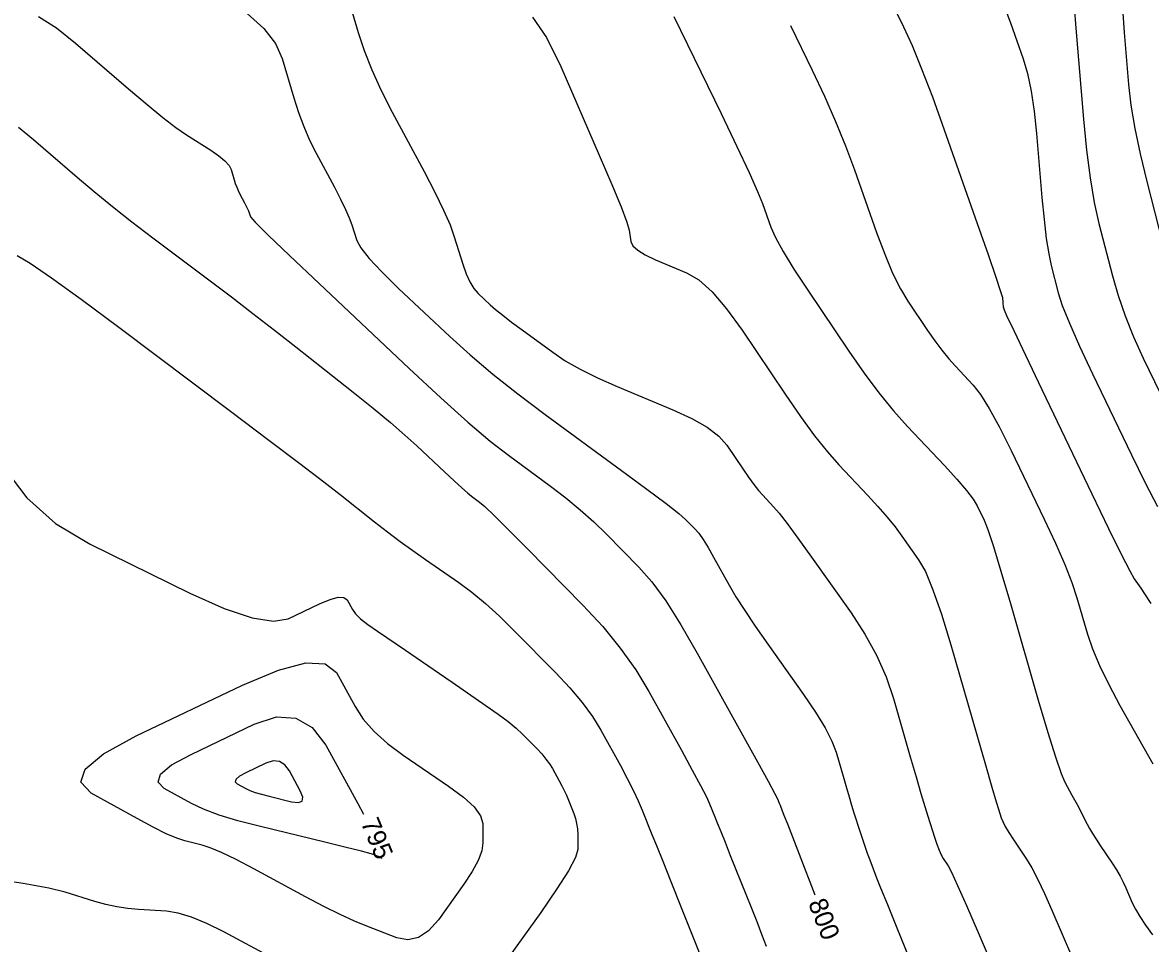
# Model space of a CAD drawing. Extents: x 2082232 to 2083549, y 592624 to 593832.
# Drawn here: x 2083147.12 to 2083189.3, y 593349.01 to 593383.44 of the extents above; entities that cross this region are included whole.
import ezdxf

# ---------------------------------------------------------------- set-up
doc = ezdxf.new("R2010")
doc.units = 0
doc.layers.add('DT_X_Contour_Major', color=7, linetype='Continuous')
doc.layers.add('DT_X_Contour_Minor', color=7, linetype='Continuous')

msp = doc.modelspace()

# ---------------------------------------------------------------- linework, layer by layer
at = {"layer": 'DT_X_Contour_Major'}
for points in [[(2083147.716, 593383.668), (2083148.382, 593383.24), (2083149.099, 593382.67), (2083151.08, 593380.962), (2083151.772, 593380.374), (2083152.364, 593379.892), (2083152.855, 593379.517), (2083153.246, 593379.247), (2083154.153, 593378.669), (2083154.456, 593378.461), (2083154.684, 593378.272), (2083154.838, 593378.101), (2083154.917, 593377.948), (2083155.029, 593377.564), (2083155.074, 593377.423), (2083155.125, 593377.286), (2083155.182, 593377.154), (2083155.246, 593377.028), (2083155.423, 593376.696), (2083155.484, 593376.579), (2083155.532, 593376.48), (2083155.568, 593376.397), (2083155.593, 593376.331), (2083155.64, 593376.177), (2083155.814, 593375.978), (2083156.299, 593375.496), (2083157.096, 593374.73), (2083158.204, 593373.681), (2083161.574, 593370.507), (2083162.754, 593369.412), (2083163.765, 593368.505), (2083164.609, 593367.789), (2083165.284, 593367.261), (2083166.861, 593366.106), (2083167.435, 593365.67), (2083167.975, 593365.226), (2083168.481, 593364.774), (2083168.954, 593364.315), (2083170.168, 593363.082), (2083170.646, 593362.534), (2083171.168, 593361.815), (2083171.735, 593360.926), (2083172.347, 593359.866), (2083174.039, 593356.812), (2083174.595, 593355.807), (2083174.996, 593355.081), (2083175.241, 593354.635), (2083175.329, 593354.468), (2083175.372, 593354.362), (2083175.39, 593354.316), (2083175.414, 593354.255), (2083175.444, 593354.182), (2083175.529, 593353.969), (2083175.592, 593353.808), (2083175.719, 593353.484), (2083175.907, 593352.997), (2083176.159, 593352.347), (2083176.745, 593350.832)], [(2083175.839, 593383.329), (2083176.651, 593381.658), (2083177.108, 593380.688), (2083177.523, 593379.745), (2083177.896, 593378.827), (2083178.227, 593377.936), (2083179.053, 593375.594), (2083179.358, 593374.774), (2083179.655, 593374.072), (2083179.944, 593373.487), (2083180.224, 593373.019), (2083180.959, 593371.929), (2083181.231, 593371.539), (2083181.496, 593371.185), (2083181.754, 593370.868), (2083182.004, 593370.587), (2083182.664, 593369.887), (2083182.938, 593369.538), (2083183.267, 593369.013), (2083183.65, 593368.314), (2083184.087, 593367.44), (2083185.324, 593364.877), (2083185.748, 593363.972), (2083186.093, 593363.18), (2083186.36, 593362.501), (2083186.547, 593361.935), (2083186.939, 593360.576), (2083187.126, 593360.028), (2083187.391, 593359.401), (2083187.734, 593358.696), (2083188.155, 593357.913), (2083189.383, 593355.721)], [(2083152.412, 593354.808), (2083152.187, 593355.047), (2083152.279, 593355.339), (2083152.69, 593355.683), (2083153.418, 593356.08), (2083155.784, 593357.21), (2083156.617, 593357.478), (2083157.34, 593357.436), (2083157.953, 593357.084), (2083158.456, 593356.421), (2083159.652, 593354.239), (2083159.87, 593353.845)], [(2083160.559, 593352.191), (2083160.544, 593352.197), (2083160.518, 593352.208), (2083160.488, 593352.222), (2083160.454, 593352.239), (2083160.416, 593352.259), (2083160.307, 593352.317), (2083160.159, 593352.363), (2083159.795, 593352.459), (2083159.215, 593352.603), (2083158.42, 593352.797), (2083156.012, 593353.379), (2083155.174, 593353.597), (2083154.465, 593353.813), (2083153.886, 593354.027), (2083153.437, 593354.241), (2083152.412, 593354.808)]]:
    msp.add_lwpolyline(points, dxfattribs=at)
at = {"layer": 'DT_X_Contour_Minor'}
for points in [[(2083159.162, 593384.817), (2083159.671, 593383.069), (2083159.894, 593382.391), (2083160.181, 593381.669), (2083160.531, 593380.902), (2083160.944, 593380.091), (2083162.132, 593377.87), (2083162.537, 593377.093), (2083162.861, 593376.428), (2083163.103, 593375.874), (2083163.264, 593375.432), (2083163.585, 593374.401), (2083163.711, 593374.044), (2083163.849, 593373.743), (2083163.999, 593373.499), (2083164.161, 593373.313), (2083164.608, 593372.891), (2083164.808, 593372.714), (2083165.074, 593372.498), (2083165.404, 593372.242), (2083165.8, 593371.948), (2083166.942, 593371.112), (2083167.414, 593370.797), (2083167.974, 593370.479), (2083168.623, 593370.158), (2083169.359, 593369.833), (2083171.439, 593368.965), (2083172.15, 593368.638), (2083172.721, 593368.309), (2083173.155, 593367.978), (2083173.449, 593367.645), (2083174.05, 593366.754), (2083174.266, 593366.442), (2083174.463, 593366.173), (2083174.642, 593365.948), (2083174.802, 593365.766), (2083175.204, 593365.34), (2083175.406, 593365.102), (2083175.709, 593364.708), (2083176.113, 593364.159), (2083176.618, 593363.454), (2083178.1, 593361.366), (2083178.616, 593360.579), (2083179.052, 593359.783), (2083179.408, 593358.98), (2083179.684, 593358.168), (2083180.313, 593355.993), (2083180.531, 593355.242), (2083180.714, 593354.622), (2083180.86, 593354.133), (2083180.97, 593353.774), (2083181.216, 593352.991), (2083181.306, 593352.721), (2083181.39, 593352.497), (2083181.469, 593352.321), (2083181.542, 593352.192), (2083181.731, 593351.909), (2083181.854, 593351.675), (2083182.081, 593351.183), (2083182.413, 593350.434), (2083182.848, 593349.427), (2083184.147, 593346.401)], [(2083179.277, 593384.897), (2083180.065, 593383.277), (2083180.382, 593382.581), (2083180.74, 593381.708), (2083181.14, 593380.66), (2083181.583, 593379.434), (2083182.818, 593375.932), (2083183.225, 593374.773), (2083183.516, 593373.926), (2083183.694, 593373.39), (2083183.757, 593373.164), (2083183.773, 593372.978), (2083183.779, 593372.913), (2083183.785, 593372.858), (2083183.792, 593372.813), (2083183.8, 593372.778), (2083183.82, 593372.698), (2083183.914, 593372.49), (2083184.182, 593371.923), (2083184.623, 593370.999), (2083185.238, 593369.717), (2083187.108, 593365.822), (2083187.733, 593364.528), (2083188.205, 593363.566), (2083188.525, 593362.937), (2083188.693, 593362.641), (2083188.935, 593362.294), (2083189.075, 593362.086), (2083189.313, 593361.723)], [(2083183.891, 593383.893), (2083184.06, 593383.423), (2083184.534, 593382.082), (2083184.699, 593381.529), (2083184.838, 593380.879), (2083184.951, 593380.132), (2083185.039, 593379.286), (2083185.239, 593376.9), (2083185.317, 593376.07), (2083185.401, 593375.368), (2083185.49, 593374.795), (2083185.585, 593374.351), (2083185.847, 593373.337), (2083186, 593372.862), (2083186.266, 593372.199), (2083186.643, 593371.346), (2083187.133, 593370.305), (2083188.586, 593367.277), (2083189.103, 593366.226), (2083189.564, 593365.345)], [(2083186.427, 593384.174), (2083186.516, 593383.083), (2083186.79, 593379.827), (2083186.903, 593378.667), (2083187.037, 593377.63), (2083187.193, 593376.716), (2083187.371, 593375.924), (2083187.873, 593373.975), (2083188.086, 593373.234), (2083188.35, 593372.474), (2083188.664, 593371.693), (2083189.027, 593370.893), (2083190.065, 593368.732)], [(2083188.26, 593383.794), (2083188.313, 593383.07), (2083188.477, 593381.121), (2083188.565, 593380.346), (2083188.708, 593379.484), (2083188.905, 593378.534), (2083189.157, 593377.496), (2083189.899, 593374.613)], [(2083155.523, 593383.777), (2083156.142, 593383.214), (2083156.578, 593382.654), (2083156.831, 593382.099), (2083157.261, 593380.623), (2083157.434, 593380.079), (2083157.63, 593379.554), (2083157.851, 593379.047), (2083158.095, 593378.559), (2083158.778, 593377.283), (2083159.01, 593376.836), (2083159.196, 593376.454), (2083159.336, 593376.136), (2083159.428, 593375.881), (2083159.613, 593375.289), (2083159.763, 593375.011), (2083160.074, 593374.619), (2083160.547, 593374.115), (2083161.182, 593373.497), (2083163.091, 593371.699), (2083163.851, 593371.012), (2083164.699, 593370.297), (2083165.636, 593369.555), (2083166.661, 593368.785), (2083169.512, 593366.698), (2083170.464, 593365.996), (2083171.181, 593365.457), (2083171.664, 593365.08), (2083171.912, 593364.866), (2083172.262, 593364.511), (2083172.403, 593364.345), (2083172.567, 593364.114), (2083172.753, 593363.818), (2083172.961, 593363.456), (2083173.543, 593362.404), (2083173.797, 593361.971), (2083174.122, 593361.459), (2083174.517, 593360.869), (2083174.984, 593360.202), (2083176.322, 593358.317), (2083176.774, 593357.652), (2083177.128, 593357.072), (2083177.383, 593356.576), (2083177.539, 593356.165), (2083177.824, 593355.181), (2083177.928, 593354.824), (2083178.027, 593354.491), (2083178.12, 593354.183), (2083178.208, 593353.9), (2083178.435, 593353.177), (2083178.522, 593352.908), (2083178.611, 593352.645), (2083178.704, 593352.387), (2083178.799, 593352.134), (2083179.057, 593351.467), (2083179.205, 593351.092), (2083179.457, 593350.466), (2083179.811, 593349.59), (2083180.269, 593348.463)], [(2083166.192, 593383.644), (2083166.715, 593382.875), (2083167.248, 593381.791), (2083168.682, 593378.484), (2083169.155, 593377.379), (2083169.5, 593376.544), (2083169.717, 593375.978), (2083169.805, 593375.683), (2083169.868, 593375.256), (2083169.943, 593375.093), (2083170.121, 593374.924), (2083170.402, 593374.751), (2083170.786, 593374.572), (2083171.947, 593374.087), (2083172.403, 593373.816), (2083172.901, 593373.367), (2083173.441, 593372.74), (2083174.023, 593371.935), (2083175.631, 593369.55), (2083176.209, 593368.714), (2083176.737, 593367.994), (2083177.216, 593367.391), (2083177.645, 593366.904), (2083178.722, 593365.762), (2083179.105, 593365.345), (2083179.446, 593364.953), (2083179.744, 593364.585), (2083180, 593364.242), (2083180.628, 593363.359), (2083180.879, 593362.911), (2083181.163, 593362.231), (2083181.479, 593361.317), (2083181.829, 593360.172), (2083182.803, 593356.805), (2083183.127, 593355.685), (2083183.37, 593354.85), (2083183.531, 593354.3), (2083183.611, 593354.035), (2083183.713, 593353.708), (2083183.77, 593353.566), (2083183.864, 593353.385), (2083183.996, 593353.165), (2083184.164, 593352.905), (2083184.662, 593352.162), (2083184.861, 593351.833), (2083185.086, 593351.407), (2083185.337, 593350.882), (2083185.613, 593350.258), (2083186.383, 593348.465)], [(2083171.478, 593383.659), (2083173.238, 593380.039), (2083173.829, 593378.81), (2083174.285, 593377.839), (2083174.605, 593377.125), (2083174.789, 593376.669), (2083175.097, 593375.795), (2083175.27, 593375.402), (2083175.559, 593374.876), (2083175.962, 593374.219), (2083176.482, 593373.429), (2083178.02, 593371.148), (2083178.589, 593370.33), (2083179.144, 593369.59), (2083179.683, 593368.926), (2083180.208, 593368.339), (2083181.589, 593366.875), (2083182.054, 593366.369), (2083182.414, 593365.95), (2083182.669, 593365.618), (2083182.819, 593365.372), (2083183.08, 593364.832), (2083183.214, 593364.486), (2083183.422, 593363.851), (2083183.703, 593362.929), (2083184.058, 593361.719), (2083185.102, 593358.108), (2083185.458, 593356.9), (2083185.74, 593355.986), (2083185.951, 593355.365), (2083186.089, 593355.037), (2083186.36, 593354.553), (2083186.458, 593354.375), (2083186.551, 593354.204), (2083186.639, 593354.04), (2083186.72, 593353.883), (2083186.931, 593353.473), (2083187.021, 593353.308), (2083187.132, 593353.119), (2083187.266, 593352.906), (2083187.421, 593352.669), (2083187.864, 593352.007), (2083188.021, 593351.763), (2083188.159, 593351.529), (2083188.278, 593351.305), (2083188.378, 593351.09), (2083188.618, 593350.529), (2083188.733, 593350.296), (2083188.898, 593350.019), (2083189.111, 593349.697), (2083189.375, 593349.33)], [(2083146.962, 593379.529), (2083147.528, 593379.064), (2083149.159, 593377.658), (2083149.794, 593377.121), (2083150.477, 593376.565), (2083151.208, 593375.99), (2083151.988, 593375.396), (2083154.129, 593373.787), (2083154.932, 593373.18), (2083155.735, 593372.565), (2083156.537, 593371.942), (2083157.339, 593371.311), (2083159.477, 593369.62), (2083160.227, 593369.019), (2083160.875, 593368.485), (2083161.419, 593368.017), (2083161.861, 593367.616), (2083162.9, 593366.637), (2083163.256, 593366.305), (2083163.542, 593366.045), (2083163.759, 593365.855), (2083163.907, 593365.737), (2083164.209, 593365.515), (2083164.406, 593365.344), (2083164.769, 593364.995), (2083165.299, 593364.468), (2083165.995, 593363.765), (2083168.074, 593361.653), (2083168.813, 593360.857), (2083169.471, 593360.054), (2083170.048, 593359.243), (2083170.543, 593358.426), (2083171.756, 593356.236), (2083172.163, 593355.495), (2083172.475, 593354.913), (2083172.691, 593354.491), (2083172.812, 593354.229), (2083173.006, 593353.743), (2083173.097, 593353.515), (2083173.224, 593353.199), (2083173.386, 593352.793), (2083173.585, 593352.297), (2083174.163, 593350.856), (2083174.373, 593350.329), (2083174.571, 593349.83), (2083174.756, 593349.358), (2083174.929, 593348.914)], [(2083146.914, 593374.733), (2083147.405, 593374.441), (2083148.203, 593373.896), (2083149.308, 593373.099), (2083150.721, 593372.048), (2083154.9, 593368.908), (2083156.331, 593367.831), (2083157.491, 593366.952), (2083158.38, 593366.272), (2083158.997, 593365.792), (2083160.281, 593364.776), (2083160.761, 593364.402), (2083161.238, 593364.042), (2083161.712, 593363.697), (2083162.183, 593363.366), (2083163.435, 593362.503), (2083163.918, 593362.147), (2083164.426, 593361.726), (2083164.959, 593361.241), (2083165.519, 593360.692), (2083167.044, 593359.142), (2083167.579, 593358.572), (2083168.04, 593358.022), (2083168.426, 593357.493), (2083168.739, 593356.986), (2083169.473, 593355.66), (2083169.731, 593355.183), (2083169.954, 593354.746), (2083170.141, 593354.348), (2083170.294, 593353.99), (2083170.654, 593353.089), (2083170.822, 593352.668), (2083171.057, 593352.082), (2083171.359, 593351.33), (2083171.726, 593350.412), (2083172.796, 593347.743)], [(2083146.42, 593366.8), (2083147.279, 593365.666), (2083148.354, 593364.711), (2083149.646, 593363.936), (2083153.379, 593362.106), (2083154.659, 593361.532), (2083155.698, 593361.182), (2083156.497, 593361.055), (2083157.055, 593361.152), (2083158.224, 593361.71), (2083158.617, 593361.876), (2083158.919, 593361.956), (2083159.13, 593361.949), (2083159.251, 593361.855), (2083159.45, 593361.491), (2083159.565, 593361.338), (2083159.76, 593361.152), (2083160.034, 593360.934), (2083160.388, 593360.684), (2083161.438, 593359.973), (2083161.843, 593359.699), (2083162.268, 593359.408), (2083162.715, 593359.102), (2083163.183, 593358.78), (2083164.459, 593357.9), (2083164.902, 593357.586), (2083165.276, 593357.304), (2083165.58, 593357.054), (2083165.814, 593356.836), (2083166.345, 593356.296), (2083166.531, 593356.098), (2083166.691, 593355.906), (2083166.826, 593355.722), (2083166.935, 593355.546), (2083167.19, 593355.085), (2083167.283, 593354.91), (2083167.371, 593354.733), (2083167.453, 593354.552), (2083167.53, 593354.369), (2083167.727, 593353.875), (2083167.792, 593353.688), (2083167.838, 593353.494), (2083167.867, 593353.294), (2083167.878, 593353.087), (2083167.882, 593352.53), (2083167.796, 593352.226), (2083167.536, 593351.732), (2083167.103, 593351.048), (2083166.495, 593350.174), (2083164.641, 593347.59)], [(2083149.682, 593354.634), (2083149.303, 593355.035), (2083149.459, 593355.526), (2083150.148, 593356.104), (2083151.372, 593356.772), (2083155.348, 593358.669), (2083156.685, 593359.233), (2083157.715, 593359.498), (2083158.438, 593359.467), (2083158.853, 593359.138), (2083159.551, 593357.865), (2083159.86, 593357.393), (2083160.262, 593356.933), (2083160.759, 593356.485), (2083161.349, 593356.048), (2083163.048, 593354.897), (2083163.606, 593354.486), (2083164.005, 593354.115), (2083164.246, 593353.783), (2083164.327, 593353.492), (2083164.332, 593352.769), (2083164.289, 593352.469), (2083164.156, 593352.113), (2083163.934, 593351.7), (2083163.621, 593351.23), (2083162.667, 593349.9), (2083162.302, 593349.484), (2083161.921, 593349.233), (2083161.524, 593349.148), (2083161.111, 593349.227), (2083159.99, 593349.658), (2083159.532, 593349.848), (2083158.997, 593350.095), (2083158.386, 593350.399), (2083157.699, 593350.76), (2083155.765, 593351.797), (2083155.1, 593352.145), (2083154.556, 593352.41), (2083154.132, 593352.592), (2083153.829, 593352.692), (2083153.182, 593352.849), (2083152.888, 593352.945), (2083152.494, 593353.115), (2083152, 593353.361), (2083151.404, 593353.681), (2083149.682, 593354.634)], [(2083157.181, 593354.311), (2083157.437, 593354.279), (2083157.575, 593354.337), (2083157.597, 593354.483), (2083157.503, 593354.718), (2083157.094, 593355.463), (2083156.925, 593355.69), (2083156.723, 593355.814), (2083156.488, 593355.834), (2083156.221, 593355.75), (2083155.464, 593355.389), (2083155.231, 593355.262), (2083155.1, 593355.152), (2083155.07, 593355.059), (2083155.142, 593354.982), (2083155.47, 593354.801), (2083155.617, 593354.732), (2083155.811, 593354.661), (2083156.054, 593354.588), (2083156.344, 593354.513), (2083157.181, 593354.311)], [(2083156.45, 593348.473), (2083154.648, 593349.44), (2083154.007, 593349.76), (2083153.437, 593349.996), (2083152.936, 593350.147), (2083152.506, 593350.214), (2083151.451, 593350.279), (2083151.053, 593350.316), (2083150.648, 593350.38), (2083150.238, 593350.47), (2083149.822, 593350.586), (2083148.705, 593350.931), (2083148.103, 593351.076), (2083147.137, 593351.251), (2083145.806, 593351.456)]]:
    msp.add_lwpolyline(points, dxfattribs=at)

# ---------------------------------------------------------------- texts
at = {"layer": 'DT_X_Contour_Major'}
for s, rotation, p in [('795', 292.616, (2083159.755, 593353.53)), ('800', 291.3963, (2083176.486, 593350.526))]:
    msp.add_text(s, height=0.7, rotation=rotation, dxfattribs=at).set_placement(p)

doc.saveas('drawing.dxf')
